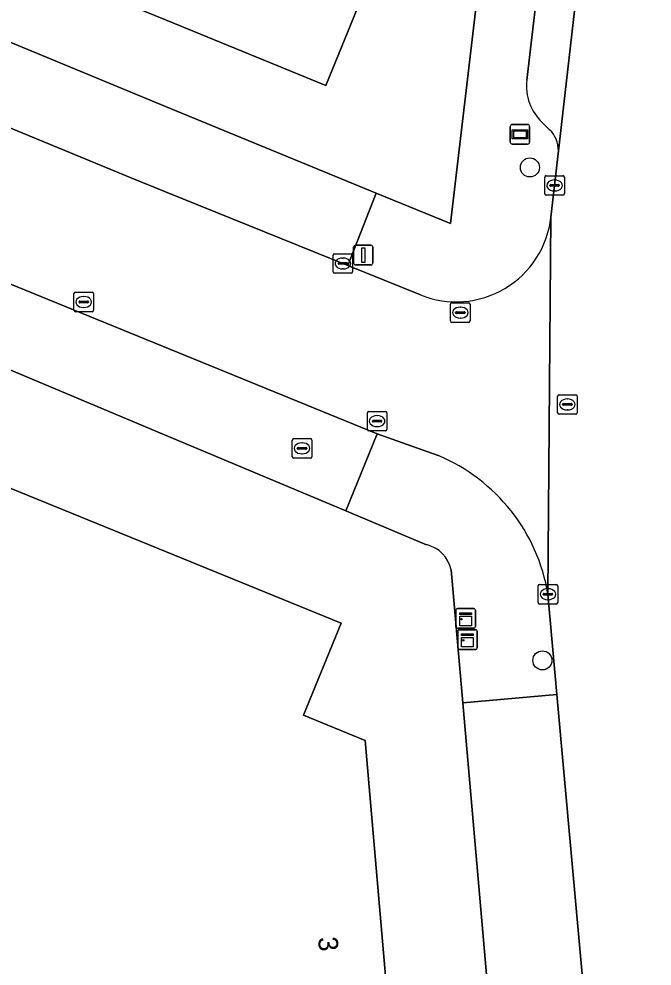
# Model space of a CAD drawing. Extents: x 160554 to 161248, y 385329 to 386506.
# Drawn here: x 160992.49 to 161024.91, y 385682.62 to 385731.11 of the extents above; entities that cross this region are included whole.
import ezdxf

# ---------------------------------------------------------------- set-up
doc = ezdxf.new("R2010")
doc.units = 0
for name, color, linetype in [('IMGEO_Boom', 7, 'Continuous'), ('IMGEO_Brandkraan', 7, 'Continuous'), ('IMGEO_Kast', 7, 'Continuous'), ('IMGEO_Kolk', 7, 'Continuous'), ('IMGEO_Lichtmast', 7, 'Continuous'), ('IMGEO_Pand', 7, 'Continuous'), ('IMGEO_Pand_nummerreeks', 7, 'Continuous'), ('IMGEO_Parkeervlak_open', 7, 'Continuous'), ('IMGEO_Rijbaan_lokaal_gesloten', 7, 'Continuous'), ('IMGEO_Rioolput', 7, 'Continuous'), ('IMGEO_Voetpad_open', 7, 'Continuous'), ('IMGEO_Wegwijzer', 7, 'Continuous')]:
    doc.layers.add(name, color=color, linetype=linetype)

msp = doc.modelspace()

# ---------------------------------------------------------------- linework, layer by layer
at = {"layer": 'IMGEO_Boom'}
for centre in [(161018.655, 385723.509), (161019.295, 385698.273)]:
    msp.add_circle(centre, 0.489, dxfattribs=at)
at = {"layer": 'IMGEO_Brandkraan'}
for p, q in [((161006.486, 385708.701), (161006.486, 385709.553)), ((161006.561, 385709.627), (161007.413, 385709.627)), ((161006.974, 385709.407), (161006.999, 385709.407)), ((161007.487, 385709.553), (161007.487, 385708.701)), ((161006.745, 385709.121), (161006.745, 385709.133)), ((161007.183, 385709.084), (161006.785, 385709.084)), ((161006.788, 385709.17), (161007.186, 385709.17)), ((161006.997, 385708.847), (161006.972, 385708.847)), ((161007.229, 385709.133), (161007.229, 385709.121)), ((161007.413, 385708.627), (161006.561, 385708.627))]:
    msp.add_line(p, q, dxfattribs=at)
for points in [[(161006.486, 385708.701), (161006.486, 385709.553)], [(161006.561, 385709.627), (161007.413, 385709.627)], [(161007.487, 385709.553), (161007.487, 385708.701)], [(161007.413, 385708.627), (161006.561, 385708.627)]]:
    msp.add_lwpolyline(points, dxfattribs=at)
for centre, radius, start, end in [((161006.563, 385709.551), 0.0765, 91.552, 178.448), ((161006.563, 385709.551), 0.0765, 91.552, 178.448), ((161007.411, 385709.551), 0.0765, 1.552, 88.448), ((161007.411, 385709.551), 0.0765, 1.552, 88.448), ((161006.785, 385709.13), 0.0403, 85.8775, 175.7526), ((161006.782, 385709.12), 0.0366, 178.938, 274.7102), ((161007.186, 385709.127), 0.043, 264.8664, 352.4533), ((161007.19, 385709.132), 0.0386, 1.7309, 96.639), ((161006.563, 385708.703), 0.0765, 181.552, 268.448), ((161006.563, 385708.703), 0.0765, 181.552, 268.448), ((161007.411, 385708.703), 0.0765, 271.552, 358.448), ((161007.411, 385708.703), 0.0765, 271.552, 358.448)]:
    msp.add_arc(centre, radius, start, end, dxfattribs=at)
for centre, major_axis, ratio, start_param, end_param in [((161006.973, 385709.127), (-0.387, 0.002), 0.722429, 4.712389, 7.853982), ((161006.998, 385709.127), (-0.39, 0.002), 0.717154, 1.570796, 4.712389)]:
    msp.add_ellipse(centre, major_axis=major_axis, ratio=ratio, start_param=start_param, end_param=end_param, dxfattribs=at)
at = {"layer": 'IMGEO_Kast'}
for p, q in [((161014.865, 385699.997), (161014.865, 385700.838)), ((161014.865, 385700.838), (161014.865, 385699.997)), ((161014.94, 385700.922), (161015.781, 385700.922)), ((161015.781, 385700.922), (161014.94, 385700.922)), ((161015.865, 385700.847), (161015.865, 385700.006)), ((161015.865, 385700.006), (161015.865, 385700.847)), ((161015.79, 385699.922), (161014.949, 385699.922)), ((161014.949, 385699.922), (161015.79, 385699.922)), ((161014.96, 385698.911), (161014.96, 385699.752)), ((161014.96, 385699.752), (161014.96, 385698.911)), ((161015.035, 385699.836), (161015.876, 385699.836)), ((161015.876, 385699.836), (161015.035, 385699.836)), ((161015.96, 385699.761), (161015.96, 385698.92)), ((161015.96, 385698.92), (161015.96, 385699.761)), ((161015.885, 385698.836), (161015.044, 385698.836)), ((161015.044, 385698.836), (161015.885, 385698.836))]:
    msp.add_line(p, q, dxfattribs=at)
for points in [[(161015.06, 385700.712), (161015.66, 385700.712), (161015.66, 385700.627), (161015.06, 385700.627), (161015.06, 385700.712)], [(161015.06, 385700.537), (161015.66, 385700.537), (161015.66, 385700.048), (161015.06, 385700.048), (161015.06, 385700.537)], [(161015.155, 385699.626), (161015.755, 385699.626), (161015.755, 385699.541), (161015.155, 385699.541), (161015.155, 385699.626)], [(161015.155, 385699.451), (161015.755, 385699.451), (161015.755, 385698.962), (161015.155, 385698.962), (161015.155, 385699.451)]]:
    msp.add_lwpolyline(points, dxfattribs=at)
for centre in [(161015.144, 385700.386), (161015.239, 385699.3)]:
    msp.add_circle(centre, 0.0377, dxfattribs=at)
for centre, start, end in [((161014.943, 385700.844), 92.4484, 184.2845), ((161014.943, 385700.844), 92.4484, 184.2845), ((161015.787, 385700.844), 2.4484, 94.2845), ((161015.787, 385700.844), 2.4484, 94.2845), ((161014.943, 385700), 182.4484, 274.2845), ((161014.943, 385700), 182.4484, 274.2845), ((161015.038, 385699.758), 92.4484, 184.2845), ((161015.038, 385699.758), 92.4484, 184.2845), ((161015.787, 385700), 272.4484, 4.2845), ((161015.787, 385700), 272.4484, 4.2845), ((161015.882, 385699.758), 2.4484, 94.2845), ((161015.882, 385699.758), 2.4484, 94.2845), ((161015.038, 385698.914), 182.4484, 274.2845), ((161015.038, 385698.914), 182.4484, 274.2845), ((161015.882, 385698.914), 272.4484, 4.2845), ((161015.882, 385698.914), 272.4484, 4.2845)]:
    msp.add_arc(centre, 0.0779, start, end, dxfattribs=at)
at = {"layer": 'IMGEO_Kolk'}
for p, q in [((161019.418, 385722.161), (161019.418, 385723.013)), ((161019.493, 385723.087), (161020.345, 385723.087)), ((161019.906, 385722.867), (161019.931, 385722.867)), ((161020.419, 385723.013), (161020.419, 385722.161)), ((161019.677, 385722.581), (161019.677, 385722.593)), ((161020.115, 385722.544), (161019.717, 385722.544)), ((161019.72, 385722.63), (161020.118, 385722.63)), ((161020.161, 385722.593), (161020.161, 385722.581)), ((161020.345, 385722.087), (161019.493, 385722.087)), ((161019.929, 385722.307), (161019.904, 385722.307)), ((161008.575, 385718.165), (161008.575, 385719.017)), ((161008.65, 385719.091), (161009.502, 385719.091)), ((161009.576, 385719.017), (161009.576, 385718.165)), ((161008.834, 385718.585), (161008.834, 385718.597)), ((161009.272, 385718.548), (161008.874, 385718.548)), ((161008.877, 385718.634), (161009.275, 385718.634)), ((161009.063, 385718.871), (161009.088, 385718.871)), ((161009.318, 385718.597), (161009.318, 385718.585)), ((161009.502, 385718.091), (161008.65, 385718.091)), ((161009.086, 385718.311), (161009.061, 385718.311)), ((160995.306, 385716.195), (160995.306, 385717.047)), ((160995.381, 385717.121), (160996.233, 385717.121)), ((160996.307, 385717.047), (160996.307, 385716.195)), ((160995.565, 385716.615), (160995.565, 385716.627)), ((160996.003, 385716.578), (160995.605, 385716.578)), ((160995.608, 385716.664), (160996.006, 385716.664)), ((160995.794, 385716.901), (160995.819, 385716.901)), ((160996.049, 385716.627), (160996.049, 385716.615)), ((160996.233, 385716.121), (160995.381, 385716.121)), ((160995.817, 385716.341), (160995.792, 385716.341)), ((161010.331, 385710.095), (161010.331, 385710.947)), ((161010.406, 385711.021), (161011.258, 385711.021)), ((161010.819, 385710.801), (161010.844, 385710.801)), ((161011.332, 385710.947), (161011.332, 385710.095)), ((161010.59, 385710.515), (161010.59, 385710.527)), ((161011.028, 385710.478), (161010.63, 385710.478)), ((161010.633, 385710.564), (161011.031, 385710.564)), ((161011.074, 385710.527), (161011.074, 385710.515)), ((161011.258, 385710.021), (161010.406, 385710.021)), ((161010.842, 385710.241), (161010.817, 385710.241)), ((161019.077, 385701.232), (161019.077, 385702.084)), ((161019.152, 385702.158), (161020.004, 385702.158)), ((161020.078, 385702.084), (161020.078, 385701.232)), ((161019.336, 385701.652), (161019.336, 385701.664)), ((161019.774, 385701.615), (161019.376, 385701.615)), ((161019.379, 385701.701), (161019.777, 385701.701)), ((161019.565, 385701.938), (161019.59, 385701.938)), ((161019.82, 385701.664), (161019.82, 385701.652)), ((161020.004, 385701.158), (161019.152, 385701.158)), ((161019.588, 385701.378), (161019.563, 385701.378))]:
    msp.add_line(p, q, dxfattribs=at)
for points in [[(161019.418, 385722.161), (161019.418, 385723.013)], [(161019.493, 385723.087), (161020.345, 385723.087)], [(161020.419, 385723.013), (161020.419, 385722.161)], [(161020.345, 385722.087), (161019.493, 385722.087)], [(161008.575, 385718.165), (161008.575, 385719.017)], [(161008.65, 385719.091), (161009.502, 385719.091)], [(161009.576, 385719.017), (161009.576, 385718.165)], [(161009.502, 385718.091), (161008.65, 385718.091)], [(160995.306, 385716.195), (160995.306, 385717.047)], [(160995.381, 385717.121), (160996.233, 385717.121)], [(160996.307, 385717.047), (160996.307, 385716.195)], [(160996.233, 385716.121), (160995.381, 385716.121)], [(161010.331, 385710.095), (161010.331, 385710.947)], [(161010.406, 385711.021), (161011.258, 385711.021)], [(161011.332, 385710.947), (161011.332, 385710.095)], [(161011.258, 385710.021), (161010.406, 385710.021)], [(161019.077, 385701.232), (161019.077, 385702.084)], [(161019.152, 385702.158), (161020.004, 385702.158)], [(161020.078, 385702.084), (161020.078, 385701.232)], [(161020.004, 385701.158), (161019.152, 385701.158)]]:
    msp.add_lwpolyline(points, dxfattribs=at)
for centre, radius, start, end in [((161019.495, 385723.011), 0.0765, 91.552, 178.448), ((161019.495, 385723.011), 0.0765, 91.552, 178.448), ((161020.343, 385723.011), 0.0765, 1.552, 88.448), ((161020.343, 385723.011), 0.0765, 1.552, 88.448), ((161019.717, 385722.59), 0.0403, 85.8775, 175.7526), ((161019.714, 385722.58), 0.0366, 178.938, 274.7102), ((161020.118, 385722.587), 0.043, 264.8664, 352.4533), ((161020.122, 385722.592), 0.0386, 1.7309, 96.639), ((161019.495, 385722.163), 0.0765, 181.552, 268.448), ((161019.495, 385722.163), 0.0765, 181.552, 268.448), ((161020.343, 385722.163), 0.0765, 271.552, 358.448), ((161020.343, 385722.163), 0.0765, 271.552, 358.448), ((161008.652, 385719.015), 0.0765, 91.552, 178.448), ((161008.652, 385719.015), 0.0765, 91.552, 178.448), ((161009.5, 385719.015), 0.0765, 1.552, 88.448), ((161009.5, 385719.015), 0.0765, 1.552, 88.448), ((161008.874, 385718.594), 0.0403, 85.8775, 175.7526), ((161008.871, 385718.584), 0.0366, 178.938, 274.7102), ((161009.275, 385718.591), 0.043, 264.8664, 352.4533), ((161009.279, 385718.596), 0.0386, 1.7309, 96.639), ((161008.652, 385718.167), 0.0765, 181.552, 268.448), ((161008.652, 385718.167), 0.0765, 181.552, 268.448), ((161009.5, 385718.167), 0.0765, 271.552, 358.448), ((161009.5, 385718.167), 0.0765, 271.552, 358.448), ((160995.383, 385717.045), 0.0765, 91.552, 178.448), ((160995.383, 385717.045), 0.0765, 91.552, 178.448), ((160996.231, 385717.045), 0.0765, 1.552, 88.448), ((160996.231, 385717.045), 0.0765, 1.552, 88.448), ((160995.605, 385716.624), 0.0403, 85.8775, 175.7526), ((160995.602, 385716.614), 0.0366, 178.938, 274.7102), ((160996.006, 385716.621), 0.043, 264.8664, 352.4533), ((160996.01, 385716.626), 0.0386, 1.7309, 96.639), ((160995.383, 385716.197), 0.0765, 181.552, 268.448), ((160995.383, 385716.197), 0.0765, 181.552, 268.448), ((160996.231, 385716.197), 0.0765, 271.552, 358.448), ((160996.231, 385716.197), 0.0765, 271.552, 358.448), ((161010.408, 385710.945), 0.0765, 91.552, 178.448), ((161010.408, 385710.945), 0.0765, 91.552, 178.448), ((161011.256, 385710.945), 0.0765, 1.552, 88.448), ((161011.256, 385710.945), 0.0765, 1.552, 88.448), ((161010.63, 385710.524), 0.0403, 85.8775, 175.7526), ((161010.627, 385710.514), 0.0366, 178.938, 274.7102), ((161011.031, 385710.521), 0.043, 264.8664, 352.4533), ((161011.035, 385710.526), 0.0386, 1.7309, 96.639), ((161010.408, 385710.097), 0.0765, 181.552, 268.448), ((161010.408, 385710.097), 0.0765, 181.552, 268.448), ((161011.256, 385710.097), 0.0765, 271.552, 358.448), ((161011.256, 385710.097), 0.0765, 271.552, 358.448), ((161019.154, 385702.082), 0.0765, 91.552, 178.448), ((161019.154, 385702.082), 0.0765, 91.552, 178.448), ((161020.002, 385702.082), 0.0765, 1.552, 88.448), ((161020.002, 385702.082), 0.0765, 1.552, 88.448), ((161019.376, 385701.661), 0.0403, 85.8775, 175.7526), ((161019.373, 385701.651), 0.0366, 178.938, 274.7102), ((161019.777, 385701.658), 0.043, 264.8664, 352.4533), ((161019.781, 385701.663), 0.0386, 1.7309, 96.639), ((161019.154, 385701.234), 0.0765, 181.552, 268.448), ((161019.154, 385701.234), 0.0765, 181.552, 268.448), ((161020.002, 385701.234), 0.0765, 271.552, 358.448), ((161020.002, 385701.234), 0.0765, 271.552, 358.448)]:
    msp.add_arc(centre, radius, start, end, dxfattribs=at)
for centre, major_axis, ratio, start_param, end_param in [((161019.905, 385722.587), (-0.387, 0.002), 0.722429, 4.712389, 7.853982), ((161019.93, 385722.587), (-0.39, 0.002), 0.717154, 1.570796, 4.712389), ((161009.062, 385718.591), (-0.387, 0.002), 0.722429, 4.712389, 7.853982), ((161009.087, 385718.591), (-0.39, 0.002), 0.717154, 1.570796, 4.712389), ((160995.793, 385716.621), (-0.387, 0.002), 0.722429, 4.712389, 7.853982), ((160995.818, 385716.621), (-0.39, 0.002), 0.717154, 1.570796, 4.712389), ((161010.818, 385710.521), (-0.387, 0.002), 0.722429, 4.712389, 7.853982), ((161010.843, 385710.521), (-0.39, 0.002), 0.717154, 1.570796, 4.712389), ((161019.564, 385701.658), (-0.387, 0.002), 0.722429, 4.712389, 7.853982), ((161019.589, 385701.658), (-0.39, 0.002), 0.717154, 1.570796, 4.712389)]:
    msp.add_ellipse(centre, major_axis=major_axis, ratio=ratio, start_param=start_param, end_param=end_param, dxfattribs=at)
at = {"layer": 'IMGEO_Lichtmast'}
for p, q in [((161009.724, 385719.521), (161010.514, 385719.521)), ((161010.514, 385719.521), (161009.724, 385719.521)), ((161009.624, 385718.621), (161009.624, 385719.421)), ((161009.624, 385719.421), (161009.624, 385718.621)), ((161010.614, 385719.421), (161010.614, 385718.621)), ((161010.614, 385718.621), (161010.614, 385719.421)), ((161010.514, 385718.521), (161009.724, 385718.521)), ((161009.724, 385718.521), (161010.514, 385718.521))]:
    msp.add_line(p, q, dxfattribs=at)
msp.add_lwpolyline([(161010.044, 385719.396), (161010.194, 385719.396), (161010.194, 385718.646), (161010.044, 385718.646), (161010.044, 385719.396)], dxfattribs=at)
for centre, start, end in [((161009.724, 385719.421), 90, 180), ((161009.724, 385719.421), 90, 180), ((161010.514, 385719.421), 0, 90), ((161010.514, 385719.421), 360, 90), ((161009.724, 385718.621), 180, 270), ((161009.724, 385718.621), 180, 270), ((161010.514, 385718.621), 270, 0), ((161010.514, 385718.621), 270, 0)]:
    msp.add_arc(centre, 0.1, start, end, dxfattribs=at)
at = {"layer": 'IMGEO_Pand'}
for points in [[(161009.112, 385773.288), (161004.935, 385763.068), (161000, 385751.036), (160999.577, 385750), (160997.917, 385745.951), (160992.987, 385733.928), (161000, 385731.062), (161008.206, 385727.709), (161013.09, 385739.659), (161016.653, 385738.203), (161018.038, 385750), (161018.374, 385752.861), (161018.799, 385756.481), (161020.238, 385768.73)], [(160978.968, 385671.641), (161000, 385673.001), (161011.966, 385674.019), (161010.223, 385694.167), (161007.056, 385695.467), (161008.992, 385700.184), (161000, 385703.843), (160988.598, 385708.482), (160974.303, 385714.31), (160960.913, 385681.247), (160961.254, 385681.159), (160974.822, 385675.709), (160973.819, 385673.241)]]:
    msp.add_lwpolyline(points, close=True, dxfattribs=at)
at = {"layer": 'IMGEO_Parkeervlak_open'}
for points in [[(161020.114, 385724.364), (161026.038, 385776.181), (161026.806, 385782.908)], [(161024.515, 385779.834), (161024.483, 385779.586), (161024.384, 385778.81), (161024.011, 385775.047), (161021.798, 385756.153), (161021.367, 385752.47), (161021.078, 385750), (161019.55, 385736.944), (161019.014, 385732.369), (161018.501, 385727.984)], [(160976.503, 385731.943), (160998.269, 385722.956), (161000, 385722.257), (161009.325, 385718.489), (161010.79, 385722.197), (161000, 385726.633), (160991.446, 385730.157), (160977.766, 385735.68)], [(160999.817, 385709.872), (160990.673, 385713.706), (160950.143, 385730.7), (160947.854, 385725.093), (160960.586, 385719.902), (160974.303, 385714.31), (160988.598, 385708.482), (161000, 385703.843), (161008.992, 385700.184), (161007.056, 385695.467), (161010.223, 385694.167), (161011.966, 385674.019), (161017.098, 385674.461), (161016.988, 385675.731), (161015.221, 385696.091), (161014.63, 385702.902)], [(161019.287, 385725.802), (161019.666, 385725.44)], [(161013.354, 385704.196), (161009.232, 385705.924), (160999.817, 385709.872)]]:
    msp.add_lwpolyline(points, dxfattribs=at)
for points in [[(161014.591, 385720.634), (161016.005, 385732.678), (161016.543, 385737.262), (161016.653, 385738.203), (161013.09, 385739.659), (161008.206, 385727.709), (161000, 385731.062), (160992.987, 385733.928), (160991.446, 385730.157), (161000, 385726.633), (161010.79, 385722.197)], [(161015.221, 385696.091), (161016.988, 385675.731), (161021.884, 385676.171), (161020.042, 385696.529)]]:
    msp.add_lwpolyline(points, close=True, dxfattribs=at)
for centre, radius, start, end in [((161021.08, 385727.68), 2.597, 173.2863, 226.3338), ((161018.666, 385724.392), 1.449, 358.8846, 46.3249), ((161012.959, 385702.531), 1.712, 12.5342, 76.6632)]:
    msp.add_arc(centre, radius, start, end, dxfattribs=at)
at = {"layer": 'IMGEO_Rijbaan_lokaal_gesloten'}
for points in [[(161026.038, 385776.181), (161020.114, 385724.364), (161019.733, 385720.96), (161019.579, 385701.654), (161020.042, 385696.529), (161021.884, 385676.171), (161021.95, 385675.437), (161021.931, 385675.212), (161025.361, 385636.635), (161025.387, 385636.389), (161025.404, 385636.115), (161025.474, 385634.997), (161025.598, 385633.017)], [(160937.4, 385739.851), (160999.849, 385714.356), (161010.829, 385709.873), (161013.959, 385708.754)], [(161000, 385722.257), (160998.269, 385722.956), (160976.503, 385731.943)], [(161013.051, 385716.983), (161009.325, 385718.489), (161000, 385722.257)], [(161019.579, 385701.654), (161019.733, 385720.96)]]:
    msp.add_lwpolyline(points, dxfattribs=at)
for centre, radius, start, end in [((161014.88, 385721.512), 4.885, 248.014, 353.5066), ((161010.373, 385700.141), 9.33, 9.3325, 67.3942)]:
    msp.add_arc(centre, radius, start, end, dxfattribs=at)
at = {"layer": 'IMGEO_Rioolput'}
for p, q in [((161014.666, 385716.576), (161015.518, 385716.576)), ((161014.591, 385715.65), (161014.591, 385716.502)), ((161014.85, 385716.07), (161014.85, 385716.082)), ((161014.893, 385716.119), (161015.291, 385716.119)), ((161015.079, 385716.356), (161015.104, 385716.356)), ((161015.334, 385716.082), (161015.334, 385716.07)), ((161015.592, 385716.502), (161015.592, 385715.65)), ((161015.288, 385716.033), (161014.89, 385716.033)), ((161015.102, 385715.796), (161015.077, 385715.796)), ((161015.518, 385715.576), (161014.666, 385715.576)), ((161020.074, 385710.949), (161020.074, 385711.801)), ((161020.149, 385711.875), (161021.001, 385711.875)), ((161021.075, 385711.801), (161021.075, 385710.949)), ((161020.333, 385711.369), (161020.333, 385711.381)), ((161020.771, 385711.332), (161020.373, 385711.332)), ((161020.376, 385711.418), (161020.774, 385711.418)), ((161020.562, 385711.655), (161020.587, 385711.655)), ((161020.817, 385711.381), (161020.817, 385711.369)), ((161021.001, 385710.875), (161020.149, 385710.875)), ((161020.585, 385711.095), (161020.56, 385711.095))]:
    msp.add_line(p, q, dxfattribs=at)
for points in [[(161014.666, 385716.576), (161015.518, 385716.576)], [(161014.591, 385715.65), (161014.591, 385716.502)], [(161015.592, 385716.502), (161015.592, 385715.65)], [(161015.518, 385715.576), (161014.666, 385715.576)], [(161020.074, 385710.949), (161020.074, 385711.801)], [(161020.149, 385711.875), (161021.001, 385711.875)], [(161021.075, 385711.801), (161021.075, 385710.949)], [(161021.001, 385710.875), (161020.149, 385710.875)]]:
    msp.add_lwpolyline(points, dxfattribs=at)
for centre, radius, start, end in [((161014.668, 385716.5), 0.0765, 91.552, 178.448), ((161014.668, 385716.5), 0.0765, 91.552, 178.448), ((161015.516, 385716.5), 0.0765, 1.552, 88.448), ((161015.516, 385716.5), 0.0765, 1.552, 88.448), ((161014.89, 385716.079), 0.0403, 85.8775, 175.7526), ((161014.887, 385716.069), 0.0366, 178.938, 274.7102), ((161015.291, 385716.076), 0.043, 264.8664, 352.4533), ((161015.295, 385716.081), 0.0386, 1.7309, 96.639), ((161014.668, 385715.652), 0.0765, 181.552, 268.448), ((161014.668, 385715.652), 0.0765, 181.552, 268.448), ((161015.516, 385715.652), 0.0765, 271.552, 358.448), ((161015.516, 385715.652), 0.0765, 271.552, 358.448), ((161020.151, 385711.799), 0.0765, 91.552, 178.448), ((161020.151, 385711.799), 0.0765, 91.552, 178.448), ((161020.999, 385711.799), 0.0765, 1.552, 88.448), ((161020.999, 385711.799), 0.0765, 1.552, 88.448), ((161020.373, 385711.378), 0.0403, 85.8775, 175.7526), ((161020.37, 385711.368), 0.0366, 178.938, 274.7102), ((161020.774, 385711.375), 0.043, 264.8664, 352.4533), ((161020.778, 385711.38), 0.0386, 1.7309, 96.639), ((161020.151, 385710.951), 0.0765, 181.552, 268.448), ((161020.151, 385710.951), 0.0765, 181.552, 268.448), ((161020.999, 385710.951), 0.0765, 271.552, 358.448), ((161020.999, 385710.951), 0.0765, 271.552, 358.448)]:
    msp.add_arc(centre, radius, start, end, dxfattribs=at)
for centre, major_axis, ratio, start_param, end_param in [((161015.078, 385716.076), (-0.387, 0.002), 0.722429, 4.712389, 7.853982), ((161015.103, 385716.076), (-0.39, 0.002), 0.717154, 1.570796, 4.712389), ((161020.561, 385711.375), (-0.387, 0.002), 0.722429, 4.712389, 7.853982), ((161020.586, 385711.375), (-0.39, 0.002), 0.717154, 1.570796, 4.712389)]:
    msp.add_ellipse(centre, major_axis=major_axis, ratio=ratio, start_param=start_param, end_param=end_param, dxfattribs=at)
at = {"layer": 'IMGEO_Voetpad_open'}
for points in [[(160877.882, 385765.643), (160876.655, 385763.449), (160880.213, 385761.517), (160882.401, 385760.458), (160886.036, 385758.698), (160904.096, 385749.652), (160908.138, 385747.636), (160933.49, 385737.288), (160936.171, 385736.193), (160950.143, 385730.7), (160990.673, 385713.706), (160999.817, 385709.872), (161009.232, 385705.924), (161010.829, 385709.873), (160999.849, 385714.356), (160937.4, 385739.851)], [(161018.501, 385727.984), (161019.014, 385732.369), (161016.005, 385732.678), (161014.591, 385720.634), (161010.79, 385722.197), (161009.325, 385718.489), (161013.051, 385716.983)], [(161019.666, 385725.44), (161019.287, 385725.802)], [(161019.733, 385720.96), (161020.114, 385724.364)], [(161013.959, 385708.754), (161010.829, 385709.873), (161009.232, 385705.924), (161013.354, 385704.196)], [(161014.63, 385702.902), (161015.221, 385696.091), (161020.042, 385696.529), (161019.579, 385701.654)]]:
    msp.add_lwpolyline(points, dxfattribs=at)
for centre, radius, start, end in [((161021.08, 385727.68), 2.597, 173.2863, 226.3338), ((161018.666, 385724.392), 1.449, 358.8846, 46.3249), ((161014.88, 385721.512), 4.885, 248.014, 353.5066), ((161010.373, 385700.141), 9.33, 9.3325, 67.3942), ((161012.959, 385702.531), 1.712, 12.5342, 76.6632)]:
    msp.add_arc(centre, radius, start, end, dxfattribs=at)
at = {"layer": 'IMGEO_Wegwijzer'}
for p, q in [((161017.649, 385724.806), (161017.649, 385725.606)), ((161017.649, 385725.606), (161017.649, 385724.806)), ((161017.749, 385725.706), (161018.539, 385725.706)), ((161018.539, 385725.706), (161017.749, 385725.706)), ((161018.639, 385725.606), (161018.639, 385724.806)), ((161018.639, 385724.806), (161018.639, 385725.606)), ((161018.539, 385724.706), (161017.749, 385724.706)), ((161017.749, 385724.706), (161018.539, 385724.706))]:
    msp.add_line(p, q, dxfattribs=at)
for points in [[(161017.75, 385725.438), (161018.538, 385725.438), (161018.538, 385724.974), (161017.75, 385724.974), (161017.75, 385725.438)], [(161017.815, 385725.373), (161017.815, 385725.039), (161018.473, 385725.039), (161018.473, 385725.373), (161017.815, 385725.373)]]:
    msp.add_lwpolyline(points, dxfattribs=at)
for centre, start, end in [((161017.749, 385725.606), 90, 180), ((161017.749, 385725.606), 90, 180), ((161018.539, 385725.606), 0, 90), ((161018.539, 385725.606), 360, 90), ((161017.749, 385724.806), 180, 270), ((161017.749, 385724.806), 180, 270), ((161018.539, 385724.806), 270, 0), ((161018.539, 385724.806), 270, 0)]:
    msp.add_arc(centre, 0.1, start, end, dxfattribs=at)

# ---------------------------------------------------------------- texts
at = {"layer": 'IMGEO_Pand_nummerreeks'}
msp.add_text('3', height=1, rotation=274.9443, dxfattribs=at).set_placement((161007.803, 385684.085))

doc.saveas('drawing.dxf')
